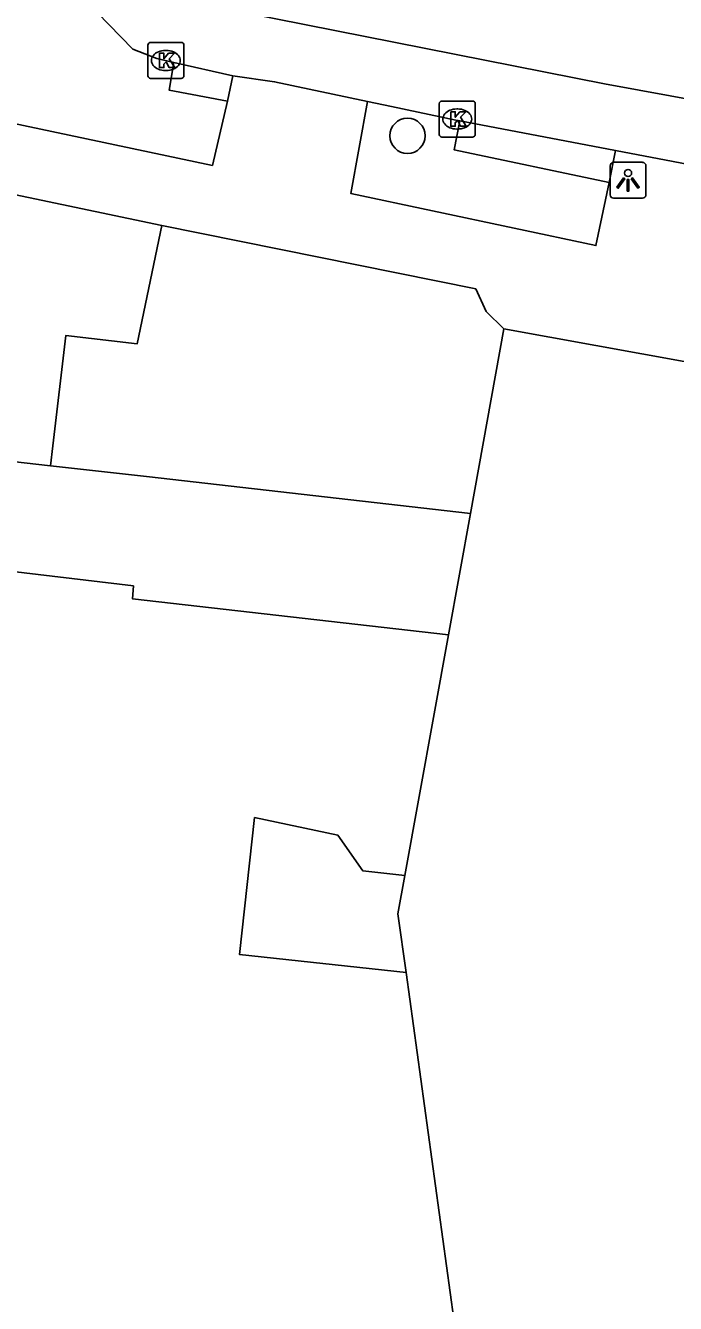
# Model space of a CAD drawing. Extents: x 163010 to 163853, y 382793 to 383982.
# Drawn here: x 163402.09 to 163420.15, y 383406.84 to 383442.36 of the extents above; entities that cross this region are included whole.
import ezdxf

# ---------------------------------------------------------------- set-up
doc = ezdxf.new("R2010")
doc.units = 0
for name, color, linetype in [('IMGEO_Boom', 7, 'Continuous'), ('IMGEO_Kolk', 7, 'Continuous'), ('IMGEO_Lichtpunt', 7, 'Continuous'), ('IMGEO_Muur', 7, 'Continuous'), ('IMGEO_Pand', 7, 'Continuous'), ('IMGEO_Parkeervlak_gesloten', 7, 'Continuous'), ('IMGEO_Rijbaan_lokaal_gesloten', 7, 'Continuous'), ('IMGEO_Voetpad_open', 7, 'Continuous')]:
    doc.layers.add(name, color=color, linetype=linetype)

msp = doc.modelspace()

# ---------------------------------------------------------------- linework, layer by layer
at = {"layer": 'IMGEO_Boom'}
msp.add_circle((163412.701, 383439.297), 0.489, dxfattribs=at)
at = {"layer": 'IMGEO_Kolk'}
for p, q in [((163405.485, 383440.966), (163405.485, 383441.818)), ((163405.56, 383441.892), (163406.412, 383441.892)), ((163405.973, 383441.672), (163405.998, 383441.672)), ((163406.486, 383441.818), (163406.486, 383440.966)), ((163405.996, 383441.112), (163405.971, 383441.112)), ((163406.412, 383440.892), (163405.56, 383440.892)), ((163413.584, 383439.338), (163413.584, 383440.19)), ((163413.659, 383440.264), (163414.511, 383440.264)), ((163414.585, 383440.19), (163414.585, 383439.338)), ((163414.072, 383440.044), (163414.097, 383440.044)), ((163414.095, 383439.484), (163414.07, 383439.484)), ((163414.511, 383439.264), (163413.659, 383439.264))]:
    msp.add_line(p, q, dxfattribs=at)
for points in [[(163405.485, 383440.966), (163405.485, 383441.818)], [(163405.56, 383441.892), (163406.412, 383441.892)], [(163406.486, 383441.818), (163406.486, 383440.966)], [(163405.806, 383441.592), (163405.929, 383441.592), (163405.929, 383441.441), (163406.059, 383441.592), (163406.223, 383441.592), (163406.077, 383441.441), (163406.23, 383441.192), (163406.078, 383441.192), (163405.993, 383441.356), (163405.929, 383441.289), (163405.929, 383441.192), (163405.806, 383441.192), (163405.806, 383441.592)], [(163406.412, 383440.892), (163405.56, 383440.892)], [(163413.584, 383439.338), (163413.584, 383440.19)], [(163413.659, 383440.264), (163414.511, 383440.264)], [(163414.585, 383440.19), (163414.585, 383439.338)], [(163413.905, 383439.964), (163414.028, 383439.964), (163414.028, 383439.813), (163414.158, 383439.964), (163414.322, 383439.964), (163414.176, 383439.813), (163414.329, 383439.564), (163414.177, 383439.564), (163414.092, 383439.728), (163414.028, 383439.661), (163414.028, 383439.564), (163413.905, 383439.564), (163413.905, 383439.964)], [(163414.511, 383439.264), (163413.659, 383439.264)]]:
    msp.add_lwpolyline(points, dxfattribs=at)
for centre, start, end in [((163405.562, 383441.816), 91.552, 178.448), ((163405.562, 383441.816), 91.552, 178.448), ((163406.41, 383441.816), 1.552, 88.448), ((163406.41, 383441.816), 1.552, 88.448), ((163405.562, 383440.968), 181.552, 268.448), ((163405.562, 383440.968), 181.552, 268.448), ((163406.41, 383440.968), 271.552, 358.448), ((163406.41, 383440.968), 271.552, 358.448), ((163413.661, 383440.188), 91.552, 178.448), ((163413.661, 383440.188), 91.552, 178.448), ((163414.509, 383440.188), 1.552, 88.448), ((163414.509, 383440.188), 1.552, 88.448), ((163413.661, 383439.34), 181.552, 268.448), ((163413.661, 383439.34), 181.552, 268.448), ((163414.509, 383439.34), 271.552, 358.448), ((163414.509, 383439.34), 271.552, 358.448)]:
    msp.add_arc(centre, 0.0765, start, end, dxfattribs=at)
for centre, major_axis, ratio, start_param, end_param in [((163405.972, 383441.392), (-0.387, 0.002), 0.722429, 4.712389, 7.853982), ((163405.997, 383441.392), (-0.39, 0.002), 0.717154, 1.570796, 4.712389), ((163414.071, 383439.764), (-0.387, 0.002), 0.722429, 4.712389, 7.853982), ((163414.096, 383439.764), (-0.39, 0.002), 0.717154, 1.570796, 4.712389)]:
    msp.add_ellipse(centre, major_axis=major_axis, ratio=ratio, start_param=start_param, end_param=end_param, dxfattribs=at)
at = {"layer": 'IMGEO_Lichtpunt'}
for p, q in [((163418.333, 383438.465), (163418.333, 383437.658)), ((163418.333, 383438.465), (163418.333, 383437.658)), ((163419.235, 383438.56), (163418.427, 383438.56)), ((163419.235, 383438.56), (163418.427, 383438.56)), ((163419.329, 383437.658), (163419.329, 383438.465)), ((163419.329, 383437.658), (163419.329, 383438.465)), ((163418.427, 383437.564), (163419.235, 383437.564)), ((163418.427, 383437.564), (163419.235, 383437.564))]:
    msp.add_line(p, q, dxfattribs=at)
for points in [[(163418.707, 383438.129), (163418.746, 383438.101), (163418.558, 383437.839), (163418.52, 383437.866), (163418.707, 383438.129)], [(163418.809, 383438.081), (163418.856, 383438.081), (163418.856, 383437.759), (163418.809, 383437.759), (163418.809, 383438.081)], [(163418.919, 383438.101), (163418.957, 383438.128), (163419.144, 383437.866), (163419.105, 383437.838), (163418.919, 383438.101)]]:
    msp.add_lwpolyline(points, dxfattribs=at)
msp.add_circle((163418.832, 383438.263), 0.0994, dxfattribs=at)
for centre, start, end in [((163418.427, 383438.465), 90, 180), ((163418.427, 383438.465), 90, 180), ((163419.235, 383438.465), 0, 90), ((163419.235, 383438.465), 0, 90), ((163418.427, 383437.658), 180, 270), ((163418.427, 383437.658), 180, 270), ((163419.235, 383437.658), 270, 0), ((163419.235, 383437.658), 270, 360)]:
    msp.add_arc(centre, 0.0946, start, end, dxfattribs=at)
at = {"layer": 'IMGEO_Muur'}
msp.add_lwpolyline([(163415.383, 383433.936), (163414.886, 383434.414), (163414.598, 383435.04), (163405.877, 383436.806)], dxfattribs=at)
at = {"layer": 'IMGEO_Pand'}
for points in [[(163393.644, 383439.371), (163405.877, 383436.806)], [(163405.877, 383436.806), (163405.187, 383433.515), (163403.206, 383433.751), (163402.841, 383430.679), (163402.775, 383430.128)], [(163414.452, 383428.798), (163415.383, 383433.936)], [(163415.383, 383433.936), (163433.277, 383430.694)], [(163402.775, 383430.128), (163391.158, 383431.451)], [(163402.775, 383430.128), (163405.445, 383429.824), (163414.452, 383428.798)], [(163413.841, 383425.426), (163414.452, 383428.798)], [(163390.448, 383425.377), (163395.588, 383424.764), (163399.406, 383424.309), (163399.777, 383427.418), (163405.083, 383426.785), (163405.058, 383426.426), (163413.841, 383425.426)], [(163413.841, 383425.426), (163412.631, 383418.742)], [(163412.631, 383418.742), (163411.458, 383418.869), (163410.769, 383419.856), (163408.449, 383420.347), (163408.036, 383416.541), (163412.662, 383416.039)], [(163412.662, 383416.039), (163412.437, 383417.673), (163412.631, 383418.742)], [(163412.662, 383416.039), (163414.094, 383405.665)]]:
    msp.add_lwpolyline(points, dxfattribs=at)
at = {"layer": 'IMGEO_Parkeervlak_gesloten'}
for points in [[(163406.208, 383441.337), (163405.738, 383441.444), (163405.071, 383441.704), (163403.739, 383443.064)], [(163411.59, 383440.254), (163412.255, 383440.114), (163414.044, 383439.736), (163414.155, 383439.715)]]:
    msp.add_lwpolyline(points, dxfattribs=at)
at = {"layer": 'IMGEO_Rijbaan_lokaal_gesloten'}
msp.add_lwpolyline([(163489.302, 383429.542), (163435.77, 383437.524), (163418.179, 383440.744), (163402.391, 383443.872)], dxfattribs=at)
at = {"layer": 'IMGEO_Voetpad_open'}
for points in [[(163407.698, 383440.256), (163407.279, 383438.473), (163394.055, 383441.268), (163394.919, 383445.402)], [(163407.698, 383440.256), (163406.075, 383440.569), (163406.208, 383441.337)], [(163406.208, 383441.337), (163407.845, 383440.963)], [(163407.845, 383440.963), (163407.698, 383440.256)], [(163411.59, 383440.254), (163409.005, 383440.799), (163407.845, 383440.963)], [(163418.303, 383438.002), (163417.94, 383436.245), (163411.126, 383437.694), (163411.59, 383440.254)], [(163414.155, 383439.715), (163413.994, 383438.912), (163418.303, 383438.002)], [(163414.155, 383439.715), (163418.481, 383438.891)], [(163418.481, 383438.891), (163418.303, 383438.002)], [(163447.2, 383433.878), (163438.32, 383435.219), (163423.098, 383438.011), (163418.481, 383438.891)], [(163405.877, 383436.806), (163414.598, 383435.04), (163414.886, 383434.414), (163415.383, 383433.936)]]:
    msp.add_lwpolyline(points, dxfattribs=at)

doc.saveas('drawing.dxf')
